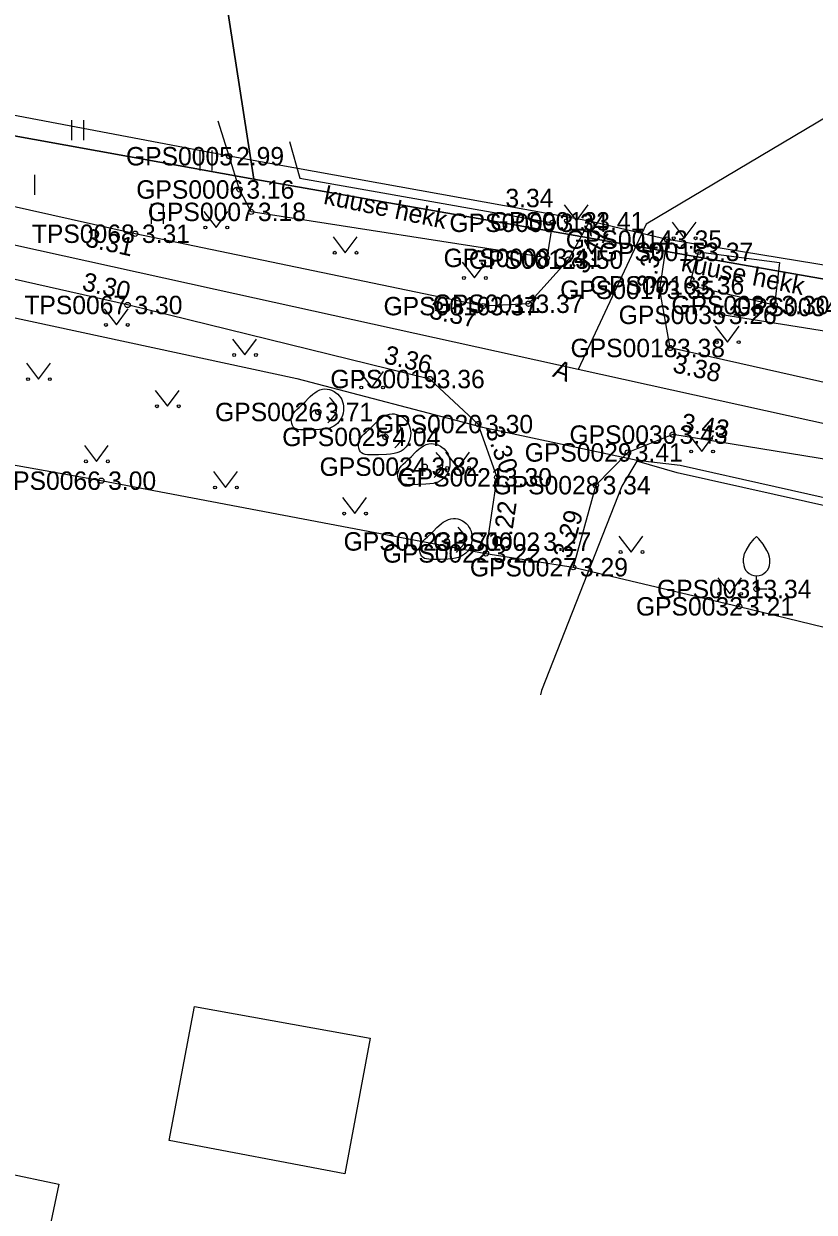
# Model space of a CAD drawing. Extents: x 597961 to 601397, y 6602961 to 6613501.
# Drawn here: x 599903.91 to 599933.91, y 6608533.53 to 6608578.69 of the extents above; entities that cross this region are included whole.
import ezdxf

# ---------------------------------------------------------------- set-up
doc = ezdxf.new("R2010")
doc.units = 0
for name, color, linetype in [('AED', 7, 'Continuous'), ('HALJASTUS', 7, 'Continuous'), ('Hoone Elu- või ühiskondlik hoone', 7, 'Continuous'), ('Hoone Kõrval- või tootmishoone', 7, 'Continuous'), ('KORGUS-EH2000', 7, 'Continuous'), ('MOOTKORG-EH2000', 7, 'Continuous'), ('MOOTMPUNKT', 7, 'Continuous'), ('MOOTNR', 7, 'Continuous'), ('MOOTPIIR', 7, 'Continuous'), ('MPKAABEL', 7, 'Continuous'), ('PIIR', 7, 'Continuous'), ('PUU', 7, 'Continuous'), ('RELJEEF', 7, 'Continuous'), ('TEE', 7, 'Continuous'), ('Tee Muu tee Kruuskate', 7, 'Continuous'), ('Tee Rada Pinnas', 7, 'Continuous')]:
    doc.layers.add(name, color=color, linetype=linetype)

msp = doc.modelspace()

# ---------------------------------------------------------------- linework, layer by layer
at = {"layer": 'AED'}
msp.add_lwpolyline([(599949.772, 6608564.953), (599938.426, 6608566.345), (599930.411, 6608567.626)], dxfattribs=at)
at = {"layer": 'HALJASTUS'}
for p, q in [((599905.721, 6608575.022), (599905.721, 6608574.261)), ((599906.177, 6608575.022), (599906.177, 6608574.261)), ((599910.588, 6608573.873), (599910.588, 6608573.112)), ((599911.043, 6608573.873), (599911.043, 6608573.112)), ((599904.319, 6608572.949), (599904.319, 6608572.188)), ((599908.74, 6608571.846), (599908.74, 6608571.085)), ((599909.196, 6608571.846), (599909.196, 6608571.085)), ((599924.427, 6608571.812), (599924.89, 6608571.205)), ((599924.89, 6608571.205), (599925.336, 6608571.812)), ((599910.741, 6608571.554), (599911.204, 6608570.947)), ((599911.204, 6608570.947), (599911.65, 6608571.554)), ((599928.52, 6608571.143), (599928.983, 6608570.537)), ((599928.983, 6608570.537), (599929.429, 6608571.143)), ((599915.648, 6608570.594), (599916.111, 6608569.987)), ((599916.111, 6608569.987), (599916.557, 6608570.594)), ((599920.555, 6608569.634), (599921.018, 6608569.027)), ((599921.018, 6608569.027), (599921.464, 6608569.634)), ((599906.962, 6608567.851), (599907.426, 6608567.244)), ((599907.426, 6608567.244), (599907.871, 6608567.851)), ((599930.156, 6608567.197), (599930.619, 6608566.59)), ((599930.619, 6608566.59), (599931.065, 6608567.197)), ((599911.83, 6608566.707), (599912.293, 6608566.101)), ((599912.293, 6608566.101), (599912.739, 6608566.707)), ((599904.006, 6608565.789), (599904.469, 6608565.182)), ((599904.469, 6608565.182), (599904.915, 6608565.789)), ((599916.655, 6608565.472), (599917.119, 6608564.866)), ((599917.119, 6608564.866), (599917.564, 6608565.472)), ((599908.898, 6608564.758), (599909.362, 6608564.152)), ((599909.362, 6608564.152), (599909.807, 6608564.758)), ((599929.183, 6608563.042), (599929.646, 6608562.435)), ((599929.646, 6608562.435), (599930.092, 6608563.042)), ((599906.205, 6608562.666), (599906.668, 6608562.06)), ((599906.668, 6608562.06), (599907.114, 6608562.666)), ((599919.921, 6608562.414), (599920.385, 6608561.807)), ((599920.385, 6608561.807), (599920.83, 6608562.414)), ((599911.105, 6608561.674), (599911.569, 6608561.068)), ((599911.569, 6608561.068), (599912.014, 6608561.674)), ((599916.006, 6608560.682), (599916.469, 6608560.076)), ((599916.469, 6608560.076), (599916.915, 6608560.682)), ((599926.503, 6608559.222), (599926.966, 6608558.615)), ((599926.966, 6608558.615), (599927.412, 6608559.222)), ((599930.25, 6608557.631), (599930.713, 6608557.024)), ((599930.713, 6608557.024), (599931.159, 6608557.631))]:
    msp.add_line(p, q, dxfattribs=at)
for points in [[(599913.996, 6608574.216), (599914.387, 6608572.816), (599923.985, 6608571.124), (599923.764, 6608569.791), (599912.535, 6608571.539), (599912.097, 6608572.391), (599911.706, 6608573.654), (599911.29, 6608574.983)], [(599932.412, 6608567.997), (599929.176, 6608568.748), (599929.517, 6608570.019), (599932.594, 6608569.619), (599932.412, 6608567.997)]]:
    msp.add_lwpolyline(points, dxfattribs=at)
for centre in [(599910.803, 6608570.947), (599911.632, 6608570.947), (599924.489, 6608571.205), (599925.318, 6608571.205), (599928.582, 6608570.537), (599929.411, 6608570.537), (599915.71, 6608569.987), (599916.539, 6608569.987), (599920.617, 6608569.027), (599921.446, 6608569.027), (599907.025, 6608567.244), (599907.853, 6608567.244), (599930.218, 6608566.59), (599931.047, 6608566.59), (599911.892, 6608566.101), (599912.721, 6608566.101), (599904.068, 6608565.182), (599904.897, 6608565.182), (599916.718, 6608564.866), (599917.546, 6608564.866), (599908.961, 6608564.152), (599909.79, 6608564.152), (599929.245, 6608562.435), (599930.074, 6608562.435), (599906.267, 6608562.06), (599907.096, 6608562.06), (599919.984, 6608561.807), (599920.812, 6608561.807), (599911.168, 6608561.068), (599911.996, 6608561.068), (599916.068, 6608560.076), (599916.897, 6608560.076), (599926.565, 6608558.615), (599927.394, 6608558.615), (599930.312, 6608557.024), (599931.141, 6608557.024)]:
    msp.add_circle(centre, 0.055, dxfattribs=at)
at = {"layer": 'Hoone Elu- või ühiskondlik hoone'}
msp.add_lwpolyline([(599894.806, 6608525.609), (599897.073, 6608536.322), (599905.24, 6608534.594), (599902.973, 6608523.881)], close=True, dxfattribs=at)
at = {"layer": 'Hoone Kõrval- või tootmishoone'}
msp.add_lwpolyline([(599917.06, 6608540.141), (599916.1, 6608534.991), (599909.43, 6608536.252), (599910.39, 6608541.341)], close=True, dxfattribs=at)
at = {"layer": 'KORGUS-EH2000'}
for centre in [(599911.706, 6608573.654), (599923.985, 6608571.124), (599925.381, 6608571.18), (599908.133, 6608570.709), (599928.335, 6608570.485), (599929.517, 6608570.019), (599907.848, 6608568.001), (599921.343, 6608567.958), (599928.444, 6608566.368), (599919.324, 6608565.187), (599928.543, 6608563.076), (599906.85, 6608561.326), (599921.878, 6608561.452), (599921.454, 6608558.561), (599924.762, 6608558.037), (599931.067, 6608556.55)]:
    msp.add_circle(centre, 0.1, dxfattribs=at)
at = {"layer": 'MOOTMPUNKT'}
for centre in [(599911.706, 6608573.654), (599912.097, 6608572.391), (599912.535, 6608571.539), (599923.985, 6608571.124), (599925.381, 6608571.18), (599908.133, 6608570.709), (599928.335, 6608570.485), (599929.517, 6608570.019), (599923.764, 6608569.791), (599924.581, 6608569.725), (599928.05, 6608568.578), (599929.176, 6608568.748), (599923.074, 6608568.048), (599907.848, 6608568.001), (599921.343, 6608567.958), (599930.411, 6608567.626), (599932.412, 6608567.997), (599928.444, 6608566.368), (599919.324, 6608565.187), (599915.088, 6608563.936), (599921.161, 6608563.476), (599928.543, 6608563.076), (599917.637, 6608562.988), (599926.844, 6608562.397), (599919.125, 6608561.857), (599906.85, 6608561.326), (599921.878, 6608561.452), (599925.622, 6608561.154), (599919.968, 6608559.017), (599921.454, 6608558.561), (599924.762, 6608558.037), (599931.727, 6608557.209), (599931.067, 6608556.55)]:
    msp.add_circle(centre, 0.1, dxfattribs=at)
at = {"layer": 'MOOTPIIR'}
for points in [[(599969.873, 6608560.241), (599958.714, 6608565.517), (599928.335, 6608570.485), (599925.381, 6608571.18), (599911.706, 6608573.654), (599897.868, 6608576.276), (599843.876, 6608585.732)], [(599837.926, 6608577.206), (599876.36, 6608568.272), (599894.917, 6608563.466), (599906.85, 6608561.326), (599921.454, 6608558.561), (599924.762, 6608558.037), (599931.067, 6608556.55), (599958.336, 6608549.906), (599967.179, 6608544.197)]]:
    msp.add_lwpolyline(points, dxfattribs=at)
at = {"layer": 'MPKAABEL'}
for points in [[(599782.282, 6608586.259), (599782.405, 6608586.985), (599783.936, 6608589.015), (599789.503, 6608588.678), (599800.41, 6608586.298), (599811.564, 6608584.757), (599822.594, 6608582.77), (599833.067, 6608580.884), (599844.238, 6608579.354), (599855.109, 6608577.601), (599867.647, 6608575.058), (599879.302, 6608572.967), (599890.624, 6608570.638), (599902.321, 6608567.776), (599914.276, 6608565.206), (599921.323, 6608563.362), (599927.191, 6608562.111), (599928.823, 6608561.915), (599936.041, 6608560.297), (599947.286, 6608557.411), (599949.391, 6608556.446)], [(599921.323, 6608563.362), (599927.191, 6608562.111), (599928.823, 6608561.915)], [(599928.708, 6608561.621), (599927.186, 6608562.072), (599926.609, 6608561.123), (599923.566, 6608553.356), (599923.526, 6608553.183)], [(599949.391, 6608556.446), (599947.171, 6608557.215), (599936.072, 6608559.971), (599928.708, 6608561.621), (599927.186, 6608562.072), (599926.609, 6608561.123), (599923.566, 6608553.356), (599923.526, 6608553.183)]]:
    msp.add_lwpolyline(points, dxfattribs=at)
at = {"layer": 'PIIR'}
for points in [[(599886.06, 6608744.32), (599936.05, 6608820.15), (599947.56, 6608694.74), (599950.92, 6608633.67), (600075.11, 6608670.57), (600095.81, 6608614.74), (600055.37, 6608595.41), (599986.13, 6608559.86), (599952.7, 6608565.75), (599912.64, 6608572.78)], [(599886.06, 6608744.32), (599912.64, 6608572.78), (599828.73, 6608587.98), (599817.31, 6608639.31)], [(599788.83, 6608594.82), (599828.73, 6608587.98), (599912.64, 6608572.78), (599952.7, 6608565.75), (599936.47, 6608501.58), (599932.5, 6608501.71), (599884.61, 6608519.14), (599862.18, 6608496.95), (599736.72, 6608518.91)]]:
    msp.add_lwpolyline(points, close=True, dxfattribs=at)
at = {"layer": 'PUU'}
for p, q in [((599931.727, 6608557.209), (599931.727, 6608557.709)), ((599932.127, 6608557.209), (599931.727, 6608557.209))]:
    msp.add_line(p, q, dxfattribs=at)
for points in [[(599931.227, 6608558.209), (599931.227, 6608558.359), (599931.237, 6608558.424), (599931.272, 6608558.554), (599931.332, 6608558.674), (599931.477, 6608558.909), (599931.637, 6608559.114), (599931.727, 6608559.209)], [(599932.227, 6608558.209), (599932.227, 6608558.359), (599932.217, 6608558.424), (599932.182, 6608558.554), (599932.122, 6608558.674), (599931.977, 6608558.909), (599931.817, 6608559.114), (599931.727, 6608559.209)]]:
    msp.add_lwpolyline(points, dxfattribs=at)
msp.add_arc((599931.727, 6608558.209), 0.5, 180, 0, dxfattribs=at)
at = {"layer": 'RELJEEF'}
for points in [[(599914.063, 6608563.651), (599914.082, 6608563.726), (599914.104, 6608563.791), (599914.126, 6608563.844), (599914.157, 6608563.902), (599914.208, 6608563.972), (599914.27, 6608564.035), (599914.355, 6608564.112), (599914.493, 6608564.237), (599914.583, 6608564.327), (599914.711, 6608564.459), (599914.783, 6608564.53), (599914.88, 6608564.614), (599914.955, 6608564.669), (599915.043, 6608564.722), (599915.152, 6608564.773), (599915.242, 6608564.8), (599915.338, 6608564.811), (599915.421, 6608564.808), (599915.508, 6608564.791), (599915.584, 6608564.767), (599915.684, 6608564.72), (599915.746, 6608564.681), (599915.828, 6608564.613), (599915.884, 6608564.552), (599915.942, 6608564.471), (599915.975, 6608564.408), (599916.008, 6608564.327), (599916.03, 6608564.244), (599916.043, 6608564.162), (599916.048, 6608564.078), (599916.044, 6608563.986), (599916.03, 6608563.891), (599916.006, 6608563.801), (599915.966, 6608563.707), (599915.924, 6608563.632), (599915.871, 6608563.56), (599915.811, 6608563.495), (599915.756, 6608563.447), (599915.682, 6608563.397), (599915.597, 6608563.354), (599915.522, 6608563.326), (599915.42, 6608563.301), (599915.284, 6608563.28), (599915.127, 6608563.266), (599914.83, 6608563.253), (599914.567, 6608563.252), (599914.411, 6608563.258), (599914.316, 6608563.271), (599914.243, 6608563.293), (599914.184, 6608563.325), (599914.136, 6608563.371), (599914.103, 6608563.427), (599914.08, 6608563.504), (599914.068, 6608563.579), (599914.063, 6608563.651)], [(599915.448, 6608563.521), (599915.491, 6608563.566), (599915.559, 6608563.639), (599915.627, 6608563.712), (599915.695, 6608563.786), (599915.751, 6608563.868), (599915.777, 6608563.964), (599915.777, 6608564.064), (599915.756, 6608564.162), (599915.713, 6608564.252), (599915.651, 6608564.33), (599915.585, 6608564.405), (599915.519, 6608564.48)], [(599916.612, 6608562.703), (599916.631, 6608562.778), (599916.652, 6608562.843), (599916.675, 6608562.897), (599916.705, 6608562.954), (599916.756, 6608563.024), (599916.818, 6608563.087), (599916.904, 6608563.164), (599917.041, 6608563.29), (599917.131, 6608563.379), (599917.259, 6608563.511), (599917.332, 6608563.582), (599917.429, 6608563.666), (599917.504, 6608563.721), (599917.592, 6608563.775), (599917.701, 6608563.825), (599917.79, 6608563.852), (599917.886, 6608563.864), (599917.97, 6608563.86), (599918.056, 6608563.844), (599918.133, 6608563.82), (599918.233, 6608563.772), (599918.295, 6608563.733), (599918.377, 6608563.665), (599918.433, 6608563.605), (599918.491, 6608563.523), (599918.524, 6608563.46), (599918.556, 6608563.38), (599918.579, 6608563.296), (599918.591, 6608563.214), (599918.596, 6608563.13), (599918.593, 6608563.038), (599918.579, 6608562.943), (599918.554, 6608562.853), (599918.515, 6608562.759), (599918.473, 6608562.685), (599918.419, 6608562.612), (599918.36, 6608562.547), (599918.304, 6608562.499), (599918.231, 6608562.449), (599918.145, 6608562.406), (599918.071, 6608562.379), (599917.969, 6608562.353), (599917.833, 6608562.333), (599917.676, 6608562.318), (599917.378, 6608562.305), (599917.116, 6608562.304), (599916.96, 6608562.31), (599916.865, 6608562.323), (599916.791, 6608562.346), (599916.732, 6608562.378), (599916.685, 6608562.423), (599916.652, 6608562.479), (599916.629, 6608562.556), (599916.617, 6608562.631), (599916.612, 6608562.703)], [(599917.997, 6608562.573), (599918.04, 6608562.619), (599918.108, 6608562.692), (599918.176, 6608562.765), (599918.244, 6608562.839), (599918.3, 6608562.92), (599918.325, 6608563.017), (599918.325, 6608563.117), (599918.304, 6608563.214), (599918.262, 6608563.305), (599918.199, 6608563.382), (599918.133, 6608563.457), (599918.067, 6608563.533)], [(599918.1, 6608561.572), (599918.119, 6608561.647), (599918.141, 6608561.712), (599918.163, 6608561.766), (599918.194, 6608561.823), (599918.245, 6608561.893), (599918.307, 6608561.956), (599918.392, 6608562.033), (599918.53, 6608562.158), (599918.62, 6608562.248), (599918.747, 6608562.38), (599918.82, 6608562.451), (599918.917, 6608562.535), (599918.992, 6608562.59), (599919.08, 6608562.644), (599919.189, 6608562.694), (599919.279, 6608562.721), (599919.375, 6608562.732), (599919.458, 6608562.729), (599919.545, 6608562.713), (599919.621, 6608562.688), (599919.721, 6608562.641), (599919.783, 6608562.602), (599919.865, 6608562.534), (599919.921, 6608562.474), (599919.979, 6608562.392), (599920.012, 6608562.329), (599920.044, 6608562.248), (599920.067, 6608562.165), (599920.08, 6608562.083), (599920.084, 6608561.999), (599920.081, 6608561.907), (599920.067, 6608561.812), (599920.043, 6608561.722), (599920.003, 6608561.628), (599919.961, 6608561.554), (599919.908, 6608561.481), (599919.848, 6608561.416), (599919.792, 6608561.368), (599919.719, 6608561.318), (599919.633, 6608561.275), (599919.559, 6608561.247), (599919.457, 6608561.222), (599919.321, 6608561.201), (599919.164, 6608561.187), (599918.867, 6608561.174), (599918.604, 6608561.173), (599918.448, 6608561.179), (599918.353, 6608561.192), (599918.279, 6608561.214), (599918.221, 6608561.246), (599918.173, 6608561.292), (599918.14, 6608561.348), (599918.117, 6608561.425), (599918.105, 6608561.5), (599918.1, 6608561.572)], [(599919.485, 6608561.442), (599919.528, 6608561.487), (599919.596, 6608561.56), (599919.664, 6608561.634), (599919.732, 6608561.707), (599919.788, 6608561.789), (599919.813, 6608561.886), (599919.814, 6608561.985), (599919.793, 6608562.083), (599919.75, 6608562.173), (599919.687, 6608562.251), (599919.622, 6608562.326), (599919.556, 6608562.401)], [(599918.943, 6608558.732), (599918.961, 6608558.806), (599918.983, 6608558.872), (599919.005, 6608558.925), (599919.036, 6608558.982), (599919.087, 6608559.053), (599919.149, 6608559.116), (599919.235, 6608559.193), (599919.372, 6608559.318), (599919.462, 6608559.408), (599919.59, 6608559.54), (599919.662, 6608559.611), (599919.759, 6608559.695), (599919.834, 6608559.75), (599919.923, 6608559.803), (599920.031, 6608559.854), (599920.121, 6608559.881), (599920.217, 6608559.892), (599920.3, 6608559.888), (599920.387, 6608559.872), (599920.463, 6608559.848), (599920.564, 6608559.801), (599920.625, 6608559.762), (599920.707, 6608559.694), (599920.763, 6608559.633), (599920.821, 6608559.551), (599920.854, 6608559.489), (599920.887, 6608559.408), (599920.909, 6608559.324), (599920.922, 6608559.243), (599920.927, 6608559.159), (599920.923, 6608559.067), (599920.909, 6608558.971), (599920.885, 6608558.882), (599920.845, 6608558.788), (599920.803, 6608558.713), (599920.75, 6608558.64), (599920.69, 6608558.576), (599920.635, 6608558.528), (599920.561, 6608558.478), (599920.476, 6608558.435), (599920.401, 6608558.407), (599920.299, 6608558.381), (599920.163, 6608558.361), (599920.006, 6608558.347), (599919.709, 6608558.334), (599919.446, 6608558.333), (599919.29, 6608558.339), (599919.195, 6608558.352), (599919.122, 6608558.374), (599919.063, 6608558.406), (599919.015, 6608558.451), (599918.982, 6608558.508), (599918.959, 6608558.585), (599918.948, 6608558.66), (599918.943, 6608558.732)], [(599920.328, 6608558.602), (599920.37, 6608558.647), (599920.438, 6608558.72), (599920.506, 6608558.793), (599920.574, 6608558.867), (599920.63, 6608558.949), (599920.656, 6608559.045), (599920.656, 6608559.145), (599920.635, 6608559.243), (599920.592, 6608559.333), (599920.53, 6608559.411), (599920.464, 6608559.486), (599920.398, 6608559.561)]]:
    msp.add_lwpolyline(points, dxfattribs=at)
at = {"layer": 'TEE'}
for points in [[(599925.381, 6608571.18), (599924.581, 6608569.725), (599923.074, 6608568.048), (599921.343, 6608567.958), (599908.133, 6608570.709), (599896.935, 6608573.21), (599878.026, 6608577.139), (599860.121, 6608580.372), (599845.399, 6608583.02), (599826.526, 6608586.694), (599801.842, 6608591.113), (599789.613, 6608594.125), (599786.413, 6608596.947), (599784.756, 6608598.98), (599784.301, 6608601.825), (599784.669, 6608604.283), (599790.786, 6608613.879), (599804.071, 6608634.135), (599817.047, 6608653.619), (599838.859, 6608686.624)], [(599921.454, 6608558.561), (599921.878, 6608561.452), (599921.161, 6608563.476), (599919.324, 6608565.187), (599907.848, 6608568.001), (599896.212, 6608570.634), (599877.648, 6608574.42), (599859.377, 6608577.845)], [(600009.079, 6608525.854), (600006.101, 6608526.589), (600002.279, 6608529.411), (599994.811, 6608535.638), (599977.676, 6608548.393), (599974.774, 6608550.713), (599971.976, 6608552.19), (599959.344, 6608557.949), (599950.536, 6608561.009), (599938.293, 6608564.155), (599928.444, 6608566.368), (599928.05, 6608568.578), (599928.335, 6608570.485)], [(600021.823, 6608493.142), (600015.873, 6608504.586), (600008.91, 6608517.693), (600005.571, 6608522.933), (600000.647, 6608527.432), (599993.26, 6608533.713), (599986.623, 6608538.507), (599976.441, 6608545.988), (599970.515, 6608549.608), (599958.656, 6608555.022), (599949.794, 6608558.288), (599937.948, 6608561.542), (599928.543, 6608563.076), (599926.844, 6608562.397), (599925.622, 6608561.154), (599924.762, 6608558.037)]]:
    msp.add_lwpolyline(points, dxfattribs=at)
at = {"layer": 'Tee Muu tee Kruuskate'}
for points in [[(599924.957, 6608565.551), (599916.4, 6608567.44), (599911.17, 6608568.593), (599890.93, 6608573.061), (599858, 6608580.332), (599846.3, 6608582.291), (599799.617, 6608589.836), (599790.038, 6608592.744), (599785.238, 6608595.088), (599775.816, 6608599.066)], [(599973.743, 6608550.321), (599961.874, 6608555.71), (599953.56, 6608558.158), (599943.48, 6608561.461), (599924.957, 6608565.551)]]:
    msp.add_lwpolyline(points, dxfattribs=at)
at = {"layer": 'Tee Rada Pinnas'}
msp.add_lwpolyline([(600004.221, 6608616.322), (599990.441, 6608613.983), (599981.039, 6608611.824), (599976.368, 6608609.515), (599970.1, 6608600.321), (599966.23, 6608595.818), (599953.234, 6608588.11), (599944.006, 6608581.447), (599934.457, 6608575.185), (599927.539, 6608571.077), (599924.957, 6608565.551)], dxfattribs=at)

# ---------------------------------------------------------------- texts
at = {"layer": 'HALJASTUS'}
for rotation, p in [(348.3055, (599915.255, 6608571.849)), (348.7158, (599928.825, 6608569.3))]:
    msp.add_text('kuuse hekk', height=0.7, rotation=rotation, dxfattribs=at).set_placement(p)
at = {"layer": 'KORGUS-EH2000'}
for s, p in [(' 2.99', (599911.706, 6608573.304)), (' 3.34', (599921.932, 6608571.716)), (' 3.37', (599929.517, 6608569.669)), (' 3.00', (599906.85, 6608560.976)), (' 3.21', (599931.067, 6608556.2))]:
    msp.add_text(s, height=0.7, dxfattribs=at).set_placement(p)
for s, rotation, p in [(' 3.31', 347.4134, (599905.946, 6608570.297)), (' 3.41', 61.185, (599925.125, 6608568.908)), (' 3.35', 81.5148, (599927.832, 6608568.331)), (' 3.30', 347.2527, (599905.831, 6608568.629)), (' 3.37', 348.237, (599919.008, 6608567.555)), (' 3.36', 346.2199, (599917.287, 6608565.863)), (' 3.38', 347.3372, (599928.252, 6608565.514)), (' 3.43', 350.7343, (599928.571, 6608563.249)), (' 3.30', 289.5086, (599921.337, 6608563.496)), (' 3.22', 81.6666, (599922.32, 6608558.434)), (' 3.29', 74.5718, (599924.593, 6608558.083))]:
    msp.add_text(s, height=0.7, rotation=rotation, dxfattribs=at).set_placement(p)
at = {"layer": 'MOOTKORG-EH2000'}
for s, p in [(' 2.99', (599911.706, 6608573.304)), (' 3.16', (599912.097, 6608572.041)), (' 3.18', (599912.535, 6608571.189)), (' 3.34', (599923.985, 6608570.774)), (' 3.41', (599925.381, 6608570.83)), (' 3.31', (599908.133, 6608570.359)), (' 3.35', (599928.335, 6608570.135)), (' 3.41', (599923.764, 6608569.441)), (' 3.50', (599924.581, 6608569.375)), (' 3.37', (599929.517, 6608569.669)), (' 3.36', (599929.176, 6608568.397)), (' 3.35', (599928.05, 6608568.228)), (' 3.30', (599907.848, 6608567.651)), (' 3.37', (599921.343, 6608567.608)), (' 3.37', (599923.074, 6608567.698)), (' 3.30', (599932.412, 6608567.647)), (' 3.26', (599930.411, 6608567.276)), (' 3.38', (599928.444, 6608566.018)), (' 3.36', (599919.324, 6608564.837)), (' 3.71', (599915.088, 6608563.586)), (' 3.30', (599921.161, 6608563.126)), (' 4.04', (599917.637, 6608562.638)), (' 3.43', (599928.543, 6608562.726)), (' 3.41', (599926.844, 6608562.048)), (' 3.82', (599919.125, 6608561.507)), (' 3.00', (599906.85, 6608560.976)), (' 3.30', (599921.878, 6608561.102)), (' 3.34', (599925.622, 6608560.804)), (' 3.71', (599919.968, 6608558.667)), (' 3.27', (599923.367, 6608558.657)), (' 3.22', (599921.454, 6608558.211)), (' 3.29', (599924.762, 6608557.687)), (' 3.34', (599931.727, 6608556.859)), (' 3.21', (599931.067, 6608556.2))]:
    msp.add_text(s, height=0.7, dxfattribs=at).set_placement(p)
at = {"layer": 'MOOTNR'}
for s, p in [('GPS0005 ', (599907.786, 6608573.304)), ('GPS0006 ', (599908.177, 6608572.041)), ('GPS0007 ', (599908.615, 6608571.189)), ('GPS0009 ', (599920.065, 6608570.774)), ('GPS0013 ', (599921.602, 6608570.83)), ('TPS0068 ', (599904.214, 6608570.359)), ('GPS0014 ', (599924.485, 6608570.135)), ('GPS0008 ', (599919.844, 6608569.441)), ('GPS0012 ', (599920.801, 6608569.375)), ('GPS0015 ', (599925.737, 6608569.669)), ('GPS0016 ', (599925.396, 6608568.397)), ('GPS0017 ', (599924.271, 6608568.228)), ('TPS0067 ', (599903.928, 6608567.651)), ('GPS0010 ', (599917.564, 6608567.608)), ('GPS0011 ', (599919.434, 6608567.698)), ('GPS0033 ', (599928.493, 6608567.647)), ('GPS0034 ', (599930.795, 6608567.577)), ('GPS0035 ', (599926.491, 6608567.276)), ('GPS0018 ', (599924.664, 6608566.018)), ('GPS0019 ', (599915.545, 6608564.837)), ('GPS0026 ', (599911.169, 6608563.586)), ('GPS0020 ', (599917.241, 6608563.126)), ('GPS0025 ', (599913.717, 6608562.638)), ('GPS0030 ', (599924.623, 6608562.726)), ('GPS0029 ', (599922.924, 6608562.048)), ('GPS0024 ', (599915.136, 6608561.507)), ('TPS0066 ', (599902.93, 6608560.976)), ('GPS0021 ', (599918.098, 6608561.102)), ('GPS0028 ', (599921.702, 6608560.804)), ('GPS0023 ', (599916.048, 6608558.667)), ('GPS0002 ', (599919.447, 6608558.657)), ('GPS0022 ', (599917.534, 6608558.211)), ('GPS0027 ', (599920.842, 6608557.687)), ('GPS0031 ', (599927.947, 6608556.859)), ('GPS0032 ', (599927.147, 6608556.2))]:
    msp.add_text(s, height=0.7, dxfattribs=at).set_placement(p)
at = {"layer": 'TEE'}
msp.add_text('A', height=0.7, rotation=338.9154, dxfattribs=at).set_placement((599923.946, 6608565.294))

doc.saveas('drawing.dxf')
